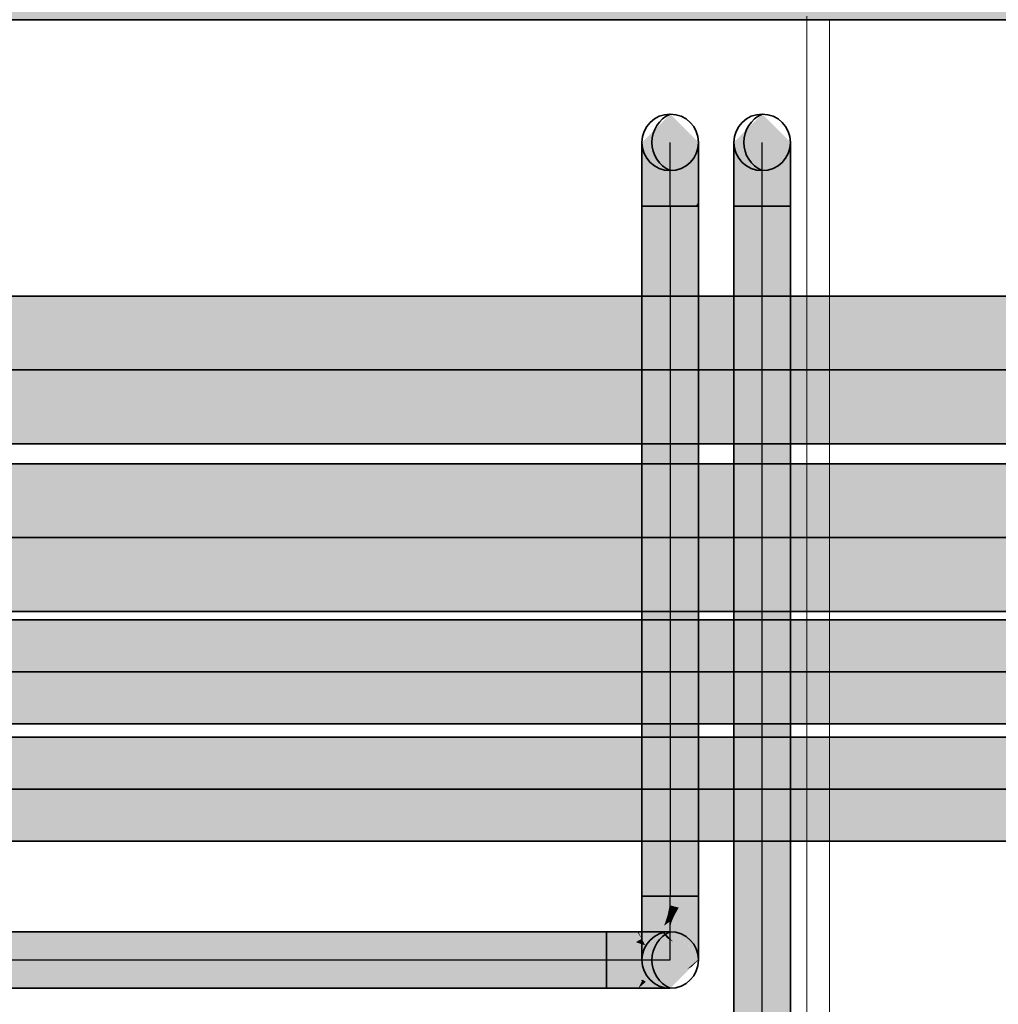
# Model space of a CAD drawing. Extents: x -459 to 541, y -543 to 550.
# Tile 393 of 577: x 36 to 47, y 375 to 387. Entities that reach past the tile are written whole.
import ezdxf
from ezdxf.lldxf.tags import DXFTag

# ---------------------------------------------------------------- set-up
doc = ezdxf.new("R2010")
doc.units = 0
doc.layers.get('0').update_dxf_attribs({"lineweight": 35})
doc.layers.add('0-Shading', color=7, linetype='Continuous', lineweight=35)
doc.layers.add('5_UG-BESTAND', color=7, linetype='Continuous', lineweight=25)
for name, color, linetype, lineweight, true_color in [('Ausgeblendet', 3, 'Continuous', 35, 0x00ff00), ('H_Ruecklauf', 5, 'Continuous', 35, 0x0000ff), ('H_Vorlauf', 1, 'Continuous', 35, 0xff0000), ('Rohrleitung', 1, 'Continuous', 35, 0xff0000), ('Rohrleitung-Shading', 1, 'Continuous', 35, 0xff0000), ('SERVICESPACE', 2, 'PHANTOM', 18, 0xffff00)]:
    doc.layers.add(name, color=color, linetype=linetype, lineweight=lineweight, true_color=true_color)
tags = doc.linetypes.add('PHANTOM', pattern=[2.5, 1.25, -0.25, 0.25, -0.25, 0.25, -0.25]).pattern_tags.tags
tags[14:15] = [DXFTag(74, 4), DXFTag(75, 0), DXFTag(340, '0'), DXFTag(46, 1.0), DXFTag(50, 0.0), DXFTag(44, 0.0), DXFTag(45, 0.0)]
tags[12:13] = [DXFTag(74, 4), DXFTag(75, 0), DXFTag(340, '0'), DXFTag(46, 1.0), DXFTag(50, 0.0), DXFTag(44, 0.0), DXFTag(45, 0.0)]
tags[10:11] = [DXFTag(74, 4), DXFTag(75, 0), DXFTag(340, '0'), DXFTag(46, 1.0), DXFTag(50, 0.0), DXFTag(44, 0.0), DXFTag(45, 0.0)]
tags[8:9] = [DXFTag(74, 4), DXFTag(75, 0), DXFTag(340, '0'), DXFTag(46, 1.0), DXFTag(50, 0.0), DXFTag(44, 0.0), DXFTag(45, 0.0)]
tags[6:7] = [DXFTag(74, 4), DXFTag(75, 0), DXFTag(340, '0'), DXFTag(46, 1.0), DXFTag(50, 0.0), DXFTag(44, 0.0), DXFTag(45, 0.0)]
tags[4:5] = [DXFTag(74, 4), DXFTag(75, 0), DXFTag(340, '0'), DXFTag(46, 1.0), DXFTag(50, 0.0), DXFTag(44, 0.0), DXFTag(45, 0.0)]
tags = doc.linetypes.add('STRICHPUNKT2', pattern=[12.7, 6.35, -3.175, 0, -3.175]).pattern_tags.tags
tags[10:11] = [DXFTag(74, 4), DXFTag(75, 0), DXFTag(340, '0'), DXFTag(46, 0.0), DXFTag(50, 0.0), DXFTag(44, 0.0), DXFTag(45, 0.0)]
tags[8:9] = [DXFTag(74, 4), DXFTag(75, 0), DXFTag(340, '0'), DXFTag(46, 0.0), DXFTag(50, 0.0), DXFTag(44, 0.0), DXFTag(45, 0.0)]
tags[6:7] = [DXFTag(74, 4), DXFTag(75, 0), DXFTag(340, '0'), DXFTag(46, 0.0), DXFTag(50, 0.0), DXFTag(44, 0.0), DXFTag(45, 0.0)]
tags[4:5] = [DXFTag(74, 4), DXFTag(75, 0), DXFTag(340, '0'), DXFTag(46, 0.0), DXFTag(50, 0.0), DXFTag(44, 0.0), DXFTag(45, 0.0)]
tags = doc.linetypes.add('STRICHPUNKT2_S5', pattern=[0.01, 0.008, -0.001, 0, -0.001]).pattern_tags.tags
tags[10:11] = [DXFTag(74, 4), DXFTag(75, 0), DXFTag(340, '0'), DXFTag(46, 1.0), DXFTag(50, 0.0), DXFTag(44, 0.0), DXFTag(45, 0.0)]
tags[8:9] = [DXFTag(74, 4), DXFTag(75, 0), DXFTag(340, '0'), DXFTag(46, 1.0), DXFTag(50, 0.0), DXFTag(44, 0.0), DXFTag(45, 0.0)]
tags[6:7] = [DXFTag(74, 4), DXFTag(75, 0), DXFTag(340, '0'), DXFTag(46, 1.0), DXFTag(50, 0.0), DXFTag(44, 0.0), DXFTag(45, 0.0)]
tags[4:5] = [DXFTag(74, 4), DXFTag(75, 0), DXFTag(340, '0'), DXFTag(46, 1.0), DXFTag(50, 0.0), DXFTag(44, 0.0), DXFTag(45, 0.0)]

# ---------------------------------------------------------------- blocks, each defined once
blk = doc.blocks.new('Shading-A07ALAKV1N', base_point=(152.569, 260.296))
at = {"layer": '0-Shading', "color": 174, "true_color": 0x000090}
for points in [[(-1.709, 383.68), (-1.372, 383.65), (63.838, 383.68), (63.614, 383.65)], [(41.949, 381.95), (0.998, 381.95), (42.177, 381.92), (0.744, 381.92)], [(43.046, 381.95), (41.949, 381.95), (43.274, 381.92), (42.177, 381.92)], [(62.599, 381.92), (62.372, 381.95), (43.274, 381.92), (43.046, 381.95)]]:
    blk.add_solid(points, dxfattribs=at)
at = {"layer": '0-Shading', "color": 174, "true_color": 0x0000b0}
for points in [[(41.949, 383.65), (-1.372, 383.65), (41.737, 383.563), (-0.973, 383.563)], [(63.413, 383.563), (63.614, 383.65), (41.737, 383.563), (41.949, 383.65)], [(41.737, 382.038), (1.151, 382.038), (41.949, 381.95), (0.998, 381.95)], [(41.737, 382.038), (41.949, 381.95), (42.834, 382.038), (43.046, 381.95)], [(43.046, 381.95), (62.372, 381.95), (42.834, 382.038), (62.159, 382.038)]]:
    blk.add_solid(points, dxfattribs=at)
at = {"layer": '0-Shading', "color": 172, "true_color": 0x0000cd}
for points in [[(41.737, 383.563), (-0.973, 383.563), (41.554, 383.423), (-0.542, 383.423)], [(41.554, 383.423), (61.977, 383.423), (41.737, 383.563), (62.159, 383.563)], [(41.554, 382.178), (1.216, 382.178), (41.737, 382.038), (1.151, 382.038)], [(41.554, 382.178), (41.737, 382.038), (42.651, 382.178), (42.834, 382.038)], [(42.834, 382.038), (62.159, 382.038), (42.651, 382.178), (61.977, 382.178)]]:
    blk.add_solid(points, dxfattribs=at)
at = {"layer": '0-Shading', "color": 172, "true_color": 0x0000e4}
for points in [[(41.554, 383.423), (-0.542, 383.423), (41.415, 383.24), (-0.098, 383.24)], [(41.415, 383.24), (61.837, 383.24), (41.554, 383.423), (61.977, 383.423)], [(41.415, 382.36), (1.263, 382.36), (41.554, 382.178), (1.216, 382.178)], [(41.415, 382.36), (41.554, 382.178), (42.512, 382.36), (42.651, 382.178)], [(42.651, 382.178), (61.977, 382.178), (42.512, 382.36), (61.837, 382.36)]]:
    blk.add_solid(points, dxfattribs=at)
at = {"layer": '0-Shading', "color": 5, "true_color": 0x0000f5}
for points in [[(41.415, 383.24), (-0.098, 383.24), (41.327, 383.028), (0.437, 383.028)], [(41.415, 383.24), (41.327, 383.028), (42.512, 383.24), (42.424, 383.028)], [(42.424, 383.028), (61.749, 383.028), (42.512, 383.24), (61.837, 383.24)], [(41.327, 382.573), (1.141, 382.573), (41.415, 382.36), (1.263, 382.36)], [(41.327, 382.573), (41.415, 382.36), (42.424, 382.573), (42.512, 382.36)], [(42.512, 382.36), (61.837, 382.36), (42.424, 382.573), (61.749, 382.573)]]:
    blk.add_solid(points, dxfattribs=at)
at = {"layer": '0-Shading', "color": 5, "true_color": 0x0000fd}
for points in [[(41.327, 383.028), (0.437, 383.028), (41.297, 382.8), (0.859, 382.8)], [(41.327, 383.028), (41.297, 382.8), (42.424, 383.028), (42.394, 382.8)], [(42.394, 382.8), (61.719, 382.8), (42.424, 383.028), (61.749, 383.028)], [(41.297, 382.8), (0.859, 382.8), (41.327, 382.573), (1.141, 382.573)], [(41.297, 382.8), (41.327, 382.573), (42.394, 382.8), (42.424, 382.573)], [(42.424, 382.573), (61.749, 382.573), (42.394, 382.8), (61.719, 382.8)]]:
    blk.add_solid(points, dxfattribs=at)
at = {"layer": '0-Shading', "color": 174, "true_color": 0x0000a0}
for points in [[(42.061, 379.789), (42.177, 379.82), (5.597, 379.789), (5.597, 379.82)], [(5.597, 379.743), (41.888, 379.743), (5.597, 379.789), (42.061, 379.789)], [(42.061, 379.789), (41.888, 379.743), (62.484, 379.789), (62.311, 379.743)], [(43.274, 379.82), (42.177, 379.82), (43.158, 379.789), (42.061, 379.789)], [(62.599, 379.82), (43.274, 379.82), (62.484, 379.789), (43.158, 379.789)], [(41.867, 379.737), (41.888, 379.743), (5.597, 379.737), (5.597, 379.743)], [(41.867, 379.737), (62.289, 379.737), (41.888, 379.743), (62.311, 379.743)], [(5.597, 378.58), (42.177, 378.58), (5.605, 378.588), (42.149, 378.588)], [(128.24, 378.588), (127.772, 378.656), (5.605, 378.588), (5.646, 378.626)], [(127.719, 378.664), (5.917, 378.664), (127.772, 378.656), (5.646, 378.626)], [(43.246, 378.588), (42.149, 378.588), (43.274, 378.58), (42.177, 378.58)], [(62.572, 378.588), (43.246, 378.588), (62.599, 378.58), (43.274, 378.58)]]:
    blk.add_solid(points, dxfattribs=at)
at = {"layer": '0-Shading', "color": 172, "true_color": 0x0000d9}
for points in [[(41.867, 379.737), (5.597, 379.737), (41.729, 379.6), (5.597, 379.6)], [(41.729, 379.6), (62.152, 379.6), (41.867, 379.737), (62.289, 379.737)], [(5.597, 379.6), (5.597, 379.51), (128.739, 379.6), (128.412, 379.51)], [(127.535, 378.89), (6.098, 378.89), (127.719, 378.664), (5.917, 378.664)]]:
    blk.add_solid(points, dxfattribs=at)
at = {"layer": '0-Shading', "color": 5, "true_color": 0x0000fa}
for points in [[(128.412, 379.51), (5.597, 379.51), (127.789, 379.2), (5.814, 379.2)], [(127.789, 379.2), (5.814, 379.2), (127.535, 378.89), (6.098, 378.89)]]:
    blk.add_solid(points, dxfattribs=at)
blk = doc.blocks.new('Shading-A07ALAKX1N', base_point=(152.549, 262.235))
at = {"layer": '0-Shading', "color": 14, "true_color": 0x900000}
for points in [[(1.078, 381.68), (1.416, 381.65), (141.968, 381.68), (140.77, 381.65)], [(41.949, 379.95), (3.786, 379.95), (42.177, 379.92), (3.532, 379.92)], [(41.949, 379.95), (42.177, 379.92), (43.046, 379.95), (43.274, 379.92)], [(43.274, 379.92), (62.599, 379.92), (43.046, 379.95), (62.372, 379.95)]]:
    blk.add_solid(points, dxfattribs=at)
at = {"layer": '0-Shading', "color": 14, "true_color": 0xb00000}
for points in [[(1.416, 381.65), (1.814, 381.563), (140.77, 381.65), (139.538, 381.563)], [(41.859, 379.988), (3.823, 379.972), (41.949, 379.95), (3.786, 379.95)], [(41.737, 380.038), (4.097, 380.038), (41.859, 379.988), (3.823, 379.972)], [(41.859, 379.988), (62.261, 379.996), (41.737, 380.038), (62.159, 380.038)], [(41.949, 379.95), (62.372, 379.95), (41.859, 379.988), (62.261, 379.996)]]:
    blk.add_solid(points, dxfattribs=at)
at = {"layer": '0-Shading', "color": 12, "true_color": 0xcd0000}
for points in [[(139.538, 381.563), (1.814, 381.563), (138.54, 381.444)], [(138.54, 381.444), (1.814, 381.563), (2.384, 381.423), (1.965, 381.514)], [(138.54, 381.444), (2.384, 381.423), (138.356, 381.423)], [(41.554, 380.178), (4.308, 380.178), (41.737, 380.038), (4.097, 380.038)], [(41.737, 380.038), (62.159, 380.038), (41.554, 380.178), (61.977, 380.178)]]:
    blk.add_solid(points, dxfattribs=at)
at = {"layer": '0-Shading', "color": 12, "true_color": 0xe40000}
for points in [[(2.384, 381.423), (2.994, 381.24), (138.356, 381.423), (137.304, 381.24)], [(41.415, 380.36), (4.354, 380.36), (41.554, 380.178), (4.308, 380.178)], [(129.167, 380.178), (129.113, 380.36), (41.554, 380.178), (41.415, 380.36)]]:
    blk.add_solid(points, dxfattribs=at)
at = {"layer": '0-Shading', "color": 1, "true_color": 0xf50000}
for points in [[(2.994, 381.24), (3.528, 381.028), (137.304, 381.24), (136.454, 381.028)], [(129.218, 380.573), (4.232, 380.573), (129.113, 380.36), (4.354, 380.36)]]:
    blk.add_solid(points, dxfattribs=at)
at = {"layer": '0-Shading', "color": 1, "true_color": 0xfd0000}
for points in [[(3.528, 381.028), (3.951, 380.8), (136.454, 381.028), (135.864, 380.8)], [(129.473, 380.8), (3.951, 380.8), (129.218, 380.573), (4.232, 380.573)]]:
    blk.add_solid(points, dxfattribs=at)
at = {"layer": '0-Shading', "color": 14, "true_color": 0xa00000}
for points in [[(128.065, 378.42), (5.622, 378.42), (127.403, 378.352)], [(6.421, 378.337), (127.361, 378.348), (5.622, 378.42), (127.403, 378.352)], [(127.361, 378.348), (6.421, 378.337), (127.258, 378.337)], [(44.754, 377.264), (8.081, 377.264), (44.63, 377.18), (7.482, 377.18)], [(126.311, 377.18), (125.739, 377.264), (44.63, 377.18), (44.754, 377.264)]]:
    blk.add_solid(points, dxfattribs=at)
at = {"layer": '0-Shading', "color": 12, "true_color": 0xd90000}
for points in [[(126.468, 378.12), (127.258, 378.337), (7.266, 378.12), (6.421, 378.337)], [(126.432, 378.11), (126.468, 378.12), (7.304, 378.11), (7.266, 378.12)], [(125.642, 377.384), (125.555, 377.49), (8.177, 377.384), (8.263, 377.49)], [(125.739, 377.264), (125.642, 377.384), (8.081, 377.264), (8.177, 377.384)]]:
    blk.add_solid(points, dxfattribs=at)
at = {"layer": '0-Shading', "color": 1, "true_color": 0xfa0000}
for points in [[(126.432, 378.11), (7.304, 378.11), (125.809, 377.8), (7.978, 377.8)], [(125.809, 377.8), (7.978, 377.8), (125.555, 377.49), (8.263, 377.49)]]:
    blk.add_solid(points, dxfattribs=at)
blk = doc.blocks.new('Shading-A07ALAMT1N', base_point=(43.44, 381.847))
at = {"layer": 'Rohrleitung-Shading', "color": 12, "true_color": 0xd90000}
for points in [[(43.44, 384.754), (43.103, 384.754), (43.44, 383.847), (43.103, 383.891)], [(43.777, 384.754), (43.44, 384.754), (43.777, 383.891), (43.44, 383.847)], [(43.103, 383.891), (43.103, 381.891), (43.44, 383.847), (43.44, 381.847)], [(43.44, 383.847), (43.44, 381.847), (43.777, 383.891), (43.777, 381.891)], [(43.44, 381.847), (43.103, 381.891), (43.44, 377.721), (43.103, 377.282)], [(43.44, 381.847), (43.44, 376.523), (43.777, 381.891), (43.777, 376.523)], [(43.103, 377.282), (43.103, 376.523), (43.44, 377.721), (43.44, 376.523)]]:
    blk.add_solid(points, dxfattribs=at)
blk = doc.blocks.new('Shading-A07ALAMV1N', base_point=(43.299, 376.035))
at = {"layer": 'Rohrleitung-Shading', "color": 12, "true_color": 0xd90000}
for points in [[(43.103, 376.523), (43.103, 376.327), (43.44, 376.523), (43.432, 376.412)], [(43.432, 376.412), (43.44, 376.414), (43.44, 376.523)], [(43.44, 376.523), (43.44, 376.414), (43.627, 376.523), (43.541, 376.388)], [(43.541, 376.388), (43.777, 376.327), (43.627, 376.523), (43.777, 376.523)]]:
    blk.add_solid(points, dxfattribs=at)
at = {"layer": 'Rohrleitung-Shading', "color": 12, "true_color": 0xd30000}
for points in [[(43.103, 376.327), (43.103, 376.143), (43.432, 376.412), (43.409, 376.297)], [(43.432, 376.412), (43.409, 376.297), (43.44, 376.414), (43.425, 376.304)], [(43.425, 376.304), (43.44, 376.312), (43.44, 376.414)], [(43.486, 376.402), (43.44, 376.414), (43.454, 376.304), (43.44, 376.312)], [(43.541, 376.388), (43.486, 376.402), (43.486, 376.288), (43.454, 376.304)], [(43.486, 376.288), (43.777, 376.143), (43.541, 376.388), (43.777, 376.327)]]:
    blk.add_solid(points, dxfattribs=at)
at = {"layer": 'Rohrleitung-Shading', "color": 12, "true_color": 0xc70000}
for points in [[(43.103, 376.143), (43.103, 375.986), (43.409, 376.297), (43.367, 376.173)], [(43.409, 376.297), (43.367, 376.173), (43.425, 376.304), (43.393, 376.191)], [(43.425, 376.304), (43.393, 376.191), (43.44, 376.312), (43.425, 376.214)], [(43.425, 376.214), (43.44, 376.224), (43.44, 376.312)], [(43.454, 376.304), (43.44, 376.312), (43.44, 376.224)], [(43.486, 376.288), (43.454, 376.304), (43.454, 376.214), (43.44, 376.224)], [(43.454, 376.214), (43.777, 375.986), (43.486, 376.288), (43.777, 376.143)]]:
    blk.add_solid(points, dxfattribs=at)
at = {"layer": 'Rohrleitung-Shading', "color": 12, "true_color": 0xb60000}
for points in [[(43.103, 375.986), (43.103, 375.865), (43.367, 376.173), (43.299, 376.035)], [(43.367, 376.173), (43.299, 376.035), (43.393, 376.191), (43.338, 376.07)], [(43.338, 376.07), (43.44, 376.157), (43.393, 376.191), (43.44, 376.224)], [(43.44, 376.224), (43.44, 376.157), (43.454, 376.214)], [(43.44, 376.157), (43.777, 375.865), (43.454, 376.214), (43.777, 375.986)]]:
    blk.add_solid(points, dxfattribs=at)
at = {"layer": 'Rohrleitung-Shading', "color": 14, "true_color": 0xa20000}
for points in [[(43.44, 376.132), (43.127, 375.845), (43.44, 376.115), (43.283, 375.964)], [(43.44, 376.157), (43.299, 376.035), (43.44, 376.132), (43.241, 375.95)], [(43.44, 376.157), (43.44, 376.132), (43.777, 375.865), (43.777, 375.823)], [(43.445, 376.126), (43.44, 376.132), (43.44, 376.115)], [(43.596, 375.964), (43.752, 375.845), (43.44, 376.115), (43.445, 376.126)], [(43.299, 376.035), (43.103, 375.865), (43.241, 375.95), (43.103, 375.823)], [(43.127, 375.845), (43.103, 375.823), (43.283, 375.964), (43.103, 375.789)], [(43.777, 375.823), (43.752, 375.845), (43.777, 375.789), (43.596, 375.964)]]:
    blk.add_solid(points, dxfattribs=at)
at = {"layer": 'Rohrleitung-Shading', "color": 16, "true_color": 0x8b0000}
for points in [[(43.44, 376.102), (43.44, 376.115), (43.283, 375.964)], [(43.44, 376.115), (43.44, 376.102), (43.596, 375.964)], [(43.283, 375.964), (43.103, 375.789), (43.428, 376.091), (43.427, 376.09)], [(43.427, 376.09), (43.103, 375.789), (43.425, 376.086), (43.103, 375.763)], [(43.44, 376.102), (43.427, 376.09), (43.44, 376.1), (43.425, 376.086)], [(43.427, 376.09), (43.44, 376.102), (43.428, 376.091)], [(43.44, 376.102), (43.44, 376.1), (43.777, 375.789), (43.777, 375.763)], [(43.44, 376.102), (43.777, 375.789), (43.596, 375.964)]]:
    blk.add_solid(points, dxfattribs=at)
blk = doc.blocks.new('Shading-A07ALAMZ1N', base_point=(44.437, 379.741))
at = {"layer": 'Rohrleitung-Shading', "color": 12, "true_color": 0xd90000}
for points in [[(44.537, 383.847), (44.537, 384.754), (44.2, 383.891), (44.2, 384.754)], [(44.874, 383.891), (44.874, 384.754), (44.537, 383.847), (44.537, 384.754)], [(44.2, 381.891), (44.537, 381.847), (44.2, 383.891), (44.537, 383.847)], [(44.537, 381.847), (44.874, 381.891), (44.537, 383.847), (44.874, 383.891)], [(44.437, 379.741), (44.537, 381.847), (44.2, 379.71), (44.2, 381.891)], [(44.874, 379.193), (44.874, 381.891), (44.648, 379.287), (44.537, 381.847)], [(44.537, 379.754), (44.537, 381.847), (44.437, 379.741)], [(44.648, 379.287), (44.537, 381.847), (44.537, 379.333)], [(44.415, 379.283), (44.537, 379.333), (44.437, 379.741), (44.537, 379.754)], [(44.2, 379.193), (44.415, 379.283), (44.2, 379.71), (44.437, 379.741)], [(44.384, 378.614), (44.415, 379.283), (44.2, 378.473), (44.2, 379.193)], [(44.384, 378.614), (44.537, 378.732), (44.415, 379.283), (44.537, 379.333)], [(44.537, 378.732), (44.677, 378.624), (44.537, 379.333), (44.648, 379.287)], [(44.874, 378.473), (44.874, 379.193), (44.677, 378.624), (44.648, 379.287)], [(44.537, 377.721), (44.537, 378.732), (44.329, 377.45), (44.384, 378.614)], [(44.537, 377.721), (44.727, 377.473), (44.537, 378.732), (44.677, 378.624)], [(44.2, 378.473), (44.2, 377.282), (44.384, 378.614), (44.329, 377.45)], [(44.677, 378.624), (44.727, 377.473), (44.874, 378.473), (44.874, 377.282)], [(44.329, 377.45), (44.537, 375.472), (44.537, 377.721)], [(44.537, 375.472), (44.846, 374.723), (44.537, 377.721), (44.727, 377.473)], [(44.2, 377.282), (44.2, 374.723), (44.329, 377.45)], [(44.329, 377.45), (44.2, 374.723), (44.537, 375.472), (44.227, 374.723)], [(44.727, 377.473), (44.846, 374.723), (44.874, 377.282), (44.874, 374.723)], [(44.227, 374.723), (44.537, 374.723), (44.537, 375.472)], [(44.537, 374.723), (44.846, 374.723), (44.537, 375.472)]]:
    blk.add_solid(points, dxfattribs=at)
blk = doc.blocks.new('Shading-A07ALANH1N', base_point=(43.411, 375.511))
at = {"layer": 'Rohrleitung-Shading', "color": 12, "true_color": 0xd90000}
for points in [[(42.876, 376.1), (42.68, 376.1), (42.897, 376.021), (42.68, 376.046)], [(42.68, 376.046), (42.68, 375.763), (42.897, 376.021), (42.963, 375.763)], [(42.68, 375.763), (42.68, 375.426), (42.963, 375.763), (42.876, 375.426)]]:
    blk.add_solid(points, dxfattribs=at)
at = {"layer": 'Rohrleitung-Shading', "color": 12, "true_color": 0xd30000}
for points in [[(42.897, 376.021), (43.099, 376.016), (42.876, 376.1), (43.046, 376.1)], [(43.029, 375.976), (43.1, 376.014), (42.897, 376.021), (43.099, 376.016)], [(42.897, 376.021), (42.963, 375.763), (43.141, 375.937), (43.228, 375.763)], [(43.141, 375.937), (43.102, 376.016), (43.029, 375.976)], [(43.099, 376.016), (43.102, 376.016), (43.046, 376.1), (43.06, 376.1)], [(43.1, 376.014), (43.102, 376.016), (43.099, 376.016)], [(43.228, 375.763), (42.963, 375.763), (42.88, 375.426), (42.876, 375.426)], [(43.228, 375.763), (42.88, 375.426), (43.11, 375.528)], [(43.11, 375.528), (43.089, 375.518), (43.102, 375.511)], [(43.089, 375.518), (42.88, 375.426), (43.102, 375.511), (43.06, 375.426)]]:
    blk.add_solid(points, dxfattribs=at)
at = {"layer": 'Rohrleitung-Shading', "color": 12, "true_color": 0xc70000}
for points in [[(43.256, 376.044), (43.217, 376.1), (43.102, 376.016), (43.06, 376.1)], [(43.454, 375.763), (43.256, 376.044), (43.141, 375.937), (43.102, 376.016)], [(43.257, 376.044), (43.217, 376.1), (43.256, 376.044)], [(43.455, 375.763), (43.257, 376.044), (43.454, 375.763), (43.256, 376.044)], [(43.141, 375.937), (43.228, 375.763), (43.454, 375.763)], [(43.149, 375.503), (43.455, 375.763), (43.11, 375.528), (43.454, 375.763)], [(43.454, 375.763), (43.228, 375.763), (43.11, 375.528)], [(43.257, 375.482), (43.455, 375.763), (43.149, 375.503)], [(43.149, 375.503), (43.11, 375.528), (43.102, 375.511)], [(43.06, 375.426), (43.149, 375.503), (43.102, 375.511)], [(43.217, 375.426), (43.257, 375.482), (43.06, 375.426), (43.149, 375.503)]]:
    blk.add_solid(points, dxfattribs=at)
at = {"layer": 'Rohrleitung-Shading', "color": 12, "true_color": 0xb60000}
for points in [[(43.338, 376.1), (43.217, 376.1), (43.411, 376.016), (43.257, 376.044)], [(43.257, 376.044), (43.455, 375.763), (43.411, 376.016), (43.63, 375.763)], [(43.63, 375.763), (43.455, 375.763), (43.411, 375.511), (43.257, 375.482)], [(43.257, 375.482), (43.217, 375.426), (43.411, 375.511), (43.338, 375.426)]]:
    blk.add_solid(points, dxfattribs=at)
at = {"layer": 'Rohrleitung-Shading', "color": 14, "true_color": 0xa20000}
for points in [[(43.44, 376.018), (43.36, 376.1), (43.411, 376.016), (43.338, 376.1)], [(43.59, 375.918), (43.414, 376.1), (43.475, 375.981), (43.36, 376.1)], [(43.44, 376.018), (43.411, 376.016), (43.433, 376.004)], [(43.411, 376.016), (43.63, 375.763), (43.59, 375.918), (43.739, 375.763)], [(43.475, 375.981), (43.44, 376.018), (43.433, 376.004)], [(43.739, 375.763), (43.63, 375.763), (43.59, 375.609), (43.411, 375.511)], [(43.411, 375.511), (43.338, 375.426), (43.59, 375.609), (43.414, 375.426)]]:
    blk.add_solid(points, dxfattribs=at)
at = {"layer": 'Rohrleitung-Shading', "color": 16, "true_color": 0x8b0000}
for points in [[(43.44, 376.1), (43.414, 376.1), (43.768, 375.763), (43.59, 375.918)], [(43.44, 376.1), (43.768, 375.763), (43.777, 375.763)], [(43.59, 375.918), (43.739, 375.763), (43.768, 375.763)], [(43.768, 375.763), (43.739, 375.763), (43.59, 375.609)], [(43.68, 375.674), (43.777, 375.763), (43.644, 375.656), (43.768, 375.763)], [(43.694, 375.681), (43.777, 375.763), (43.68, 375.674)], [(43.44, 375.426), (43.694, 375.681), (43.414, 375.426), (43.68, 375.674)], [(43.414, 375.426), (43.68, 375.674), (43.59, 375.609), (43.644, 375.656)]]:
    blk.add_solid(points, dxfattribs=at)
blk = doc.blocks.new('Shading-A07ALANN1N', base_point=(9.621, 376.1))
at = {"layer": 'Rohrleitung-Shading', "color": 12, "true_color": 0xd90000}
for points in [[(9.621, 376.1), (9.831, 376.046), (42.68, 376.1), (42.68, 376.046)], [(9.831, 376.046), (10.933, 375.763), (42.68, 376.046), (42.68, 375.763)], [(10.663, 375.426), (42.68, 375.426), (10.933, 375.763), (42.68, 375.763)]]:
    blk.add_solid(points, dxfattribs=at)
blk = doc.blocks.new('Shading-A07ALAO11N', base_point=(44.409, 385.724))
at = {"layer": 'Rohrleitung-Shading', "color": 14, "true_color": 0xa20000}
for points in [[(44.2, 385.43), (44.537, 385.814), (44.311, 385.596)], [(44.2, 385.43), (44.2, 385.413), (44.537, 385.814), (44.537, 385.704)], [(44.537, 385.704), (44.874, 385.413), (44.537, 385.814), (44.874, 385.488)], [(44.2, 385.488), (44.2, 385.43), (44.311, 385.596)]]:
    blk.add_solid(points, dxfattribs=at)
at = {"layer": 'Rohrleitung-Shading', "color": 16, "true_color": 0x8b0000}
for points in [[(44.537, 385.851), (44.409, 385.724), (44.311, 385.596), (44.231, 385.519)], [(44.311, 385.596), (44.537, 385.814), (44.537, 385.851)], [(44.537, 385.814), (44.874, 385.488), (44.537, 385.851), (44.874, 385.514)], [(44.409, 385.724), (44.2, 385.514), (44.231, 385.519), (44.2, 385.488)]]:
    blk.add_solid(points, dxfattribs=at)
at = {"layer": 'Rohrleitung-Shading', "color": 12, "true_color": 0xb60000}
for points in [[(44.2, 385.292), (44.537, 385.53), (44.2, 385.413), (44.537, 385.704)], [(44.537, 385.53), (44.874, 385.292), (44.537, 385.704), (44.874, 385.413)]]:
    blk.add_solid(points, dxfattribs=at)
at = {"layer": 'Rohrleitung-Shading', "color": 12, "true_color": 0xc70000}
for points in [[(44.2, 385.134), (44.537, 385.303), (44.2, 385.292), (44.537, 385.53)], [(44.537, 385.303), (44.874, 385.134), (44.537, 385.53), (44.874, 385.292)]]:
    blk.add_solid(points, dxfattribs=at)
at = {"layer": 'Rohrleitung-Shading', "color": 12, "true_color": 0xd30000}
for points in [[(44.2, 384.951), (44.537, 385.038), (44.2, 385.134), (44.537, 385.303)], [(44.537, 385.038), (44.874, 384.951), (44.537, 385.303), (44.874, 385.134)]]:
    blk.add_solid(points, dxfattribs=at)
at = {"layer": 'Rohrleitung-Shading', "color": 12, "true_color": 0xd90000}
for points in [[(44.2, 384.754), (44.537, 384.754), (44.2, 384.951), (44.537, 385.038)], [(44.537, 384.754), (44.874, 384.754), (44.537, 385.038), (44.874, 384.951)]]:
    blk.add_solid(points, dxfattribs=at)
blk = doc.blocks.new('Shading-A07ALAO31N', base_point=(43.745, 384.754))
at = {"layer": 'Rohrleitung-Shading', "color": 16, "true_color": 0x8b0000}
for points in [[(43.103, 385.488), (43.44, 385.814), (43.103, 385.514), (43.44, 385.851)], [(43.44, 385.814), (43.777, 385.488), (43.44, 385.851), (43.777, 385.514)]]:
    blk.add_solid(points, dxfattribs=at)
at = {"layer": 'Rohrleitung-Shading', "color": 14, "true_color": 0xa20000}
for points in [[(43.103, 385.413), (43.44, 385.704), (43.103, 385.488), (43.44, 385.814)], [(43.44, 385.704), (43.777, 385.413), (43.44, 385.814), (43.777, 385.488)]]:
    blk.add_solid(points, dxfattribs=at)
at = {"layer": 'Rohrleitung-Shading', "color": 12, "true_color": 0xb60000}
for points in [[(43.103, 385.292), (43.44, 385.53), (43.103, 385.413), (43.44, 385.704)], [(43.44, 385.53), (43.777, 385.292), (43.44, 385.704), (43.777, 385.413)]]:
    blk.add_solid(points, dxfattribs=at)
at = {"layer": 'Rohrleitung-Shading', "color": 12, "true_color": 0xc70000}
for points in [[(43.103, 385.134), (43.44, 385.303), (43.103, 385.292), (43.44, 385.53)], [(43.44, 385.303), (43.777, 385.134), (43.44, 385.53), (43.777, 385.292)]]:
    blk.add_solid(points, dxfattribs=at)
at = {"layer": 'Rohrleitung-Shading', "color": 12, "true_color": 0xd30000}
for points in [[(43.103, 384.951), (43.44, 385.038), (43.103, 385.134), (43.44, 385.303)], [(43.44, 385.038), (43.777, 384.951), (43.44, 385.303), (43.777, 385.134)]]:
    blk.add_solid(points, dxfattribs=at)
at = {"layer": 'Rohrleitung-Shading', "color": 12, "true_color": 0xd90000}
for points in [[(43.103, 384.754), (43.44, 384.754), (43.103, 384.951), (43.44, 385.038)], [(43.44, 385.038), (43.44, 384.754), (43.777, 384.804), (43.745, 384.754)], [(43.44, 385.038), (43.777, 384.804), (43.777, 384.951)], [(43.745, 384.754), (43.777, 384.754), (43.777, 384.804)]]:
    blk.add_solid(points, dxfattribs=at)
blk = doc.blocks.new('Referenz-A07ALAR41N', base_point=(-170.808, 0))
at = {"layer": '5_UG-BESTAND', "color": 0, "lineweight": 35}
blk.add_line((22.489, 386.977), (92.447, 386.977), dxfattribs=at)
at = {"layer": '5_UG-BESTAND', "color": 0, "linetype": 'STRICHPUNKT2_S5', "lineweight": 13, "ltscale": 0.13}
blk.add_line((45.338, 323.748), (45.338, 386.977), dxfattribs=at)
at = {"layer": 'Ausgeblendet', "color": 0, "linetype": 'Continuous', "lineweight": 13, "ltscale": 0.13}
for points in [[(24.684, 386.977), (24.684, 396.955), (92.447, 386.977)], [(92.447, 386.977), (24.684, 396.955), (92.447, 396.955)]]:
    blk.add_solid(points, dxfattribs=at)
blk = doc.blocks.new('Stahlrohr nach DIN 2448-A07ALBMQ1N', base_point=(43.103, 376.523))
at = {"color": 0, "linetype": 'ByBlock', "lineweight": -2, "ltscale": 0.35}
for p, q in [((43.103, 384.754), (43.103, 376.523)), ((43.103, 384.754), (43.3, 384.754)), ((43.3, 384.754), (43.579, 384.754)), ((43.579, 384.754), (43.777, 384.754)), ((43.777, 376.523), (43.777, 384.754)), ((43.103, 376.523), (43.3, 376.523)), ((43.3, 376.523), (43.579, 376.523)), ((43.579, 376.523), (43.777, 376.523))]:
    blk.add_line(p, q, dxfattribs=at)
at = {"color": 0, "linetype": 'STRICHPUNKT2', "lineweight": 25, "ltscale": 0.25}
blk.add_line((43.44, 384.754), (43.44, 376.523), dxfattribs=at)
blk = doc.blocks.new('Rohrbogen-A07ALBMS1N', base_point=(44.2, 384.754))
at = {"color": 0, "linetype": 'ByBlock', "lineweight": -2, "ltscale": 0.35}
for p, q in [((44.2, 385.488), (44.2, 385.514)), ((44.874, 385.488), (44.874, 385.514)), ((44.2, 385.412), (44.2, 385.488)), ((44.2, 385.292), (44.2, 385.412)), ((44.874, 385.412), (44.874, 385.488)), ((44.874, 385.292), (44.874, 385.412)), ((44.2, 385.134), (44.2, 385.292)), ((44.874, 385.134), (44.874, 385.292)), ((44.2, 384.951), (44.2, 385.134)), ((44.874, 384.951), (44.874, 385.134)), ((44.2, 384.754), (44.2, 384.951)), ((44.874, 384.754), (44.874, 384.951)), ((44.2, 384.754), (44.874, 384.754))]:
    blk.add_line(p, q, dxfattribs=at)
at = {"color": 0, "linetype": 'STRICHPUNKT2', "lineweight": 25, "ltscale": 0.25}
blk.add_line((44.537, 384.754), (44.537, 385.514), dxfattribs=at)
at = {"color": 0, "linetype": 'ByBlock', "lineweight": -2, "ltscale": 0.35}
blk.add_circle((44.537, 385.514), 0.337, dxfattribs=at)
at = {"color": 0, "lineweight": -2}
blk.add_ellipse((44.686, 385.514), major_axis=(-0.15, 0.337), ratio=1, start_param=0, end_param=2.305501, dxfattribs=at)
blk = doc.blocks.new('Stahlrohr nach DIN 2448-A07ALBQ61N', base_point=(-86.855, 375.426))
at = {"color": 0, "linetype": 'ByBlock', "lineweight": -2, "ltscale": 0.35}
for p, q in [((42.68, 376.1), (-86.855, 376.1)), ((42.68, 375.903), (42.68, 376.1)), ((42.68, 375.624), (42.68, 375.903)), ((42.68, 375.426), (42.68, 375.624)), ((-86.855, 375.426), (42.68, 375.426))]:
    blk.add_line(p, q, dxfattribs=at)
at = {"color": 0, "linetype": 'STRICHPUNKT2', "lineweight": 25, "ltscale": 0.25}
blk.add_line((-86.855, 375.763), (42.68, 375.763), dxfattribs=at)
blk = doc.blocks.new('Stahlrohr nach DIN 2448-A07ALBRY1N', base_point=(44.2, 374.723))
at = {"color": 0, "linetype": 'ByBlock', "lineweight": -2, "ltscale": 0.35}
for p, q in [((44.2, 384.754), (44.2, 374.723)), ((44.397, 384.754), (44.2, 384.754)), ((44.676, 384.754), (44.397, 384.754)), ((44.874, 384.754), (44.676, 384.754)), ((44.874, 374.723), (44.874, 384.754)), ((44.397, 374.723), (44.2, 374.723)), ((44.676, 374.723), (44.397, 374.723)), ((44.874, 374.723), (44.676, 374.723))]:
    blk.add_line(p, q, dxfattribs=at)
at = {"color": 0, "linetype": 'STRICHPUNKT2', "lineweight": 25, "ltscale": 0.25}
blk.add_line((44.537, 374.723), (44.537, 384.754), dxfattribs=at)
blk = doc.blocks.new('Rohrbogen-A07ALBVK1N', base_point=(43.103, 384.754))
at = {"color": 0, "linetype": 'ByBlock', "lineweight": -2, "ltscale": 0.35}
for p, q in [((43.103, 385.488), (43.103, 385.514)), ((43.777, 385.488), (43.777, 385.514)), ((43.103, 385.412), (43.103, 385.488)), ((43.103, 385.292), (43.103, 385.412)), ((43.777, 385.412), (43.777, 385.488)), ((43.777, 385.292), (43.777, 385.412)), ((43.103, 385.134), (43.103, 385.292)), ((43.777, 385.134), (43.777, 385.292)), ((43.103, 384.951), (43.103, 385.134)), ((43.777, 384.951), (43.777, 385.134)), ((43.103, 384.754), (43.103, 384.951)), ((43.777, 384.754), (43.777, 384.951)), ((43.103, 384.754), (43.777, 384.754))]:
    blk.add_line(p, q, dxfattribs=at)
at = {"color": 0, "linetype": 'STRICHPUNKT2', "lineweight": 25, "ltscale": 0.25}
blk.add_line((43.44, 384.754), (43.44, 385.514), dxfattribs=at)
at = {"color": 0, "linetype": 'ByBlock', "lineweight": -2, "ltscale": 0.35}
blk.add_circle((43.44, 385.514), 0.337, dxfattribs=at)
at = {"color": 0, "lineweight": -2}
blk.add_ellipse((43.589, 385.514), major_axis=(-0.15, 0.337), ratio=1, start_param=0, end_param=2.305501, dxfattribs=at)
blk = doc.blocks.new('Rohrbogen-A07ALBVO1N', base_point=(42.68, 375.426))
at = {"color": 0, "linetype": 'ByBlock', "lineweight": -2, "ltscale": 0.35}
for p, q in [((42.68, 376.1), (42.68, 375.426)), ((42.68, 376.1), (42.876, 376.1)), ((42.876, 376.1), (43.06, 376.1)), ((43.06, 376.1), (43.217, 376.1)), ((43.217, 376.1), (43.338, 376.1)), ((43.338, 376.1), (43.414, 376.1)), ((43.414, 376.1), (43.44, 376.1)), ((42.68, 375.426), (42.876, 375.426)), ((42.876, 375.426), (43.06, 375.426)), ((43.06, 375.426), (43.217, 375.426)), ((43.217, 375.426), (43.338, 375.426)), ((43.338, 375.426), (43.414, 375.426)), ((43.414, 375.426), (43.44, 375.426))]:
    blk.add_line(p, q, dxfattribs=at)
at = {"color": 0, "linetype": 'STRICHPUNKT2', "lineweight": 25, "ltscale": 0.25}
blk.add_line((42.68, 375.763), (43.44, 375.763), dxfattribs=at)
at = {"color": 0, "linetype": 'ByBlock', "lineweight": -2, "ltscale": 0.35}
blk.add_circle((43.44, 375.763), 0.337, dxfattribs=at)
at = {"color": 0, "lineweight": -2}
blk.add_ellipse((43.589, 375.763), major_axis=(-0.15, 0.337), ratio=1, start_param=0, end_param=2.305501, dxfattribs=at)
blk = doc.blocks.new('Rohrbogen-A07ALBVQ1N', base_point=(43.103, 375.426))
at = {"color": 0, "linetype": 'ByBlock', "lineweight": -2, "ltscale": 0.35}
for p, q in [((43.103, 376.523), (43.777, 376.523)), ((43.103, 376.327), (43.103, 376.523)), ((43.777, 376.327), (43.777, 376.523)), ((43.103, 376.143), (43.103, 376.327)), ((43.777, 376.143), (43.777, 376.327)), ((43.103, 375.986), (43.103, 376.143)), ((43.777, 375.986), (43.777, 376.143)), ((43.103, 375.865), (43.103, 375.986)), ((43.777, 375.865), (43.777, 375.986)), ((43.103, 375.789), (43.103, 375.865)), ((43.103, 375.763), (43.103, 375.789)), ((43.777, 375.789), (43.777, 375.865)), ((43.777, 375.763), (43.777, 375.789))]:
    blk.add_line(p, q, dxfattribs=at)
at = {"color": 0, "linetype": 'STRICHPUNKT2', "lineweight": 25, "ltscale": 0.25}
blk.add_line((43.44, 375.763), (43.44, 376.523), dxfattribs=at)
at = {"color": 0, "linetype": 'ByBlock', "lineweight": -2, "ltscale": 0.35}
blk.add_circle((43.44, 375.763), 0.337, dxfattribs=at)
blk = doc.blocks.new('Stahlrohr nach DIN 2448-A07ALBVS1N', base_point=(43.103, 375.426))
at = {"color": 0, "linetype": 'STRICHPUNKT2', "lineweight": 25, "ltscale": 0.25}
blk.add_line((43.44, 375.763), (43.44, 375.763), dxfattribs=at)
at = {"color": 0, "linetype": 'ByBlock', "lineweight": -2, "ltscale": 0.35}
blk.add_circle((43.44, 375.763), 0.337, dxfattribs=at)
at = {"color": 0, "lineweight": -2}
blk.add_ellipse((43.589, 375.763), major_axis=(-0.15, 0.337), ratio=1, start_param=0, end_param=2.305501, dxfattribs=at)
blk = doc.blocks.new('Stahlrohr nach DIN 2448-A07ALBXO1N', base_point=(44.2, 385.177))
at = {"color": 0, "linetype": 'STRICHPUNKT2', "lineweight": 25, "ltscale": 0.25}
blk.add_line((44.537, 385.514), (44.537, 385.514), dxfattribs=at)
at = {"color": 0, "linetype": 'ByBlock', "lineweight": -2, "ltscale": 0.35}
blk.add_circle((44.537, 385.514), 0.337, dxfattribs=at)
at = {"color": 0, "lineweight": -2}
blk.add_ellipse((44.686, 385.514), major_axis=(-0.15, 0.337), ratio=1, start_param=0, end_param=2.305501, dxfattribs=at)
blk = doc.blocks.new('Stahlrohr nach DIN 2448-A07ALBXQ1N', base_point=(43.103, 385.177))
at = {"color": 0, "linetype": 'STRICHPUNKT2', "lineweight": 25, "ltscale": 0.25}
blk.add_line((43.44, 385.514), (43.44, 385.514), dxfattribs=at)
at = {"color": 0, "linetype": 'ByBlock', "lineweight": -2, "ltscale": 0.35}
blk.add_circle((43.44, 385.514), 0.337, dxfattribs=at)
at = {"color": 0, "lineweight": -2}
blk.add_ellipse((43.589, 385.514), major_axis=(-0.15, 0.337), ratio=1, start_param=0, end_param=2.305501, dxfattribs=at)
blk = doc.blocks.new('Rohr - 1703-A07ALBYG1N', base_point=(-100.371, 263.349))
at = {"color": 0, "linetype": 'ByBlock', "lineweight": -2, "ltscale": 0.35}
blk.add_line((-98.047, 382.8), (170.069, 382.8), dxfattribs=at)
blk = doc.blocks.new('Rohr - 1703-A07ALBYQ1N', base_point=(5.029, 271.7))
at = {"color": 0, "linetype": 'ByBlock', "lineweight": -2, "ltscale": 0.35}
blk.add_line((5.029, 379.2), (160.069, 379.2), dxfattribs=at)
blk = doc.blocks.new('Rohr - 1703-A07ALBYU1N', base_point=(3.029, 272.492))
at = {"color": 0, "linetype": 'ByBlock', "lineweight": -2, "ltscale": 0.35}
blk.add_line((3.029, 377.8), (155.069, 377.8), dxfattribs=at)
blk = doc.blocks.new('Rohr - 1703-A07ALBYY1N', base_point=(-100.251, 264.218))
at = {"color": 0, "linetype": 'ByBlock', "lineweight": -2, "ltscale": 0.35}
blk.add_line((165.069, 380.8), (-98.047, 380.8), dxfattribs=at)
blk = doc.blocks.new('Geometrie-A07ALC2E1N', base_point=(-101.251, 241.343))
at = {"layer": 'H_Ruecklauf', "lineweight": -2}
for p, q in [((168.749, 383.68), (-96.727, 383.68)), ((-96.727, 381.92), (168.749, 381.92)), ((159.139, 379.82), (5.597, 379.82)), ((5.597, 378.58), (159.139, 378.58))]:
    blk.add_line(p, q, dxfattribs=at)
blk = doc.blocks.new('Geometrie-A07ALC2G1N', base_point=(-101.131, 241.343))
at = {"layer": 'H_Vorlauf', "lineweight": -2}
for p, q in [((163.749, 381.68), (-96.727, 381.68)), ((-96.727, 379.92), (163.749, 379.92)), ((154.139, 378.42), (3.597, 378.42)), ((3.597, 377.18), (154.139, 377.18))]:
    blk.add_line(p, q, dxfattribs=at)

msp = doc.modelspace()

# ---------------------------------------------------------------- linework, layer by layer
at = {"layer": 'SERVICESPACE', "ltscale": 0.18}
for p, q in [((45.071, 369.874), (45.071, 387.019)), ((45.071, 387.019), (45.071, 369.874))]:
    msp.add_line(p, q, dxfattribs=at)

# ---------------------------------------------------------------- block references
at = {"color": 251, "lineweight": 25, "ltscale": 0.25, "true_color": 0x585858}
msp.add_blockref('Referenz-A07ALAR41N', (-170.808, 0), dxfattribs=at)
for name, p in [('Shading-A07ALAKV1N', (152.569, 260.296)), ('Shading-A07ALAKX1N', (152.549, 262.235))]:
    msp.add_blockref(name, p)
at = {"linetype": 'Continuous', "ltscale": 0.35}
for name, p in [('Geometrie-A07ALC2E1N', (-101.251, 241.343)), ('Geometrie-A07ALC2G1N', (-101.131, 241.343))]:
    msp.add_blockref(name, p, dxfattribs=at)
at = {"layer": 'H_Ruecklauf', "ltscale": 0.35}
for name, p in [('Rohr - 1703-A07ALBYG1N', (-100.371, 263.349)), ('Rohr - 1703-A07ALBYQ1N', (5.029, 271.7))]:
    msp.add_blockref(name, p, dxfattribs=at)
at = {"layer": 'H_Vorlauf', "ltscale": 0.35}
for name, p in [('Rohr - 1703-A07ALBYY1N', (-100.251, 264.218)), ('Rohr - 1703-A07ALBYU1N', (3.029, 272.492))]:
    msp.add_blockref(name, p, dxfattribs=at)
at = {"layer": 'Rohrleitung'}
for name, p in [('Shading-A07ALAO31N', (43.745, 384.754)), ('Shading-A07ALAO11N', (44.409, 385.724)), ('Shading-A07ALAMT1N', (43.44, 381.847)), ('Shading-A07ALAMZ1N', (44.437, 379.741)), ('Shading-A07ALAMV1N', (43.299, 376.035)), ('Shading-A07ALANN1N', (9.621, 376.1)), ('Shading-A07ALANH1N', (43.411, 375.511))]:
    msp.add_blockref(name, p, dxfattribs=at)
at = {"layer": 'Rohrleitung', "ltscale": 0.35}
for name, p in [('Rohrbogen-A07ALBVK1N', (43.103, 384.754)), ('Stahlrohr nach DIN 2448-A07ALBXQ1N', (43.103, 385.177)), ('Rohrbogen-A07ALBMS1N', (44.2, 384.754)), ('Stahlrohr nach DIN 2448-A07ALBXO1N', (44.2, 385.177)), ('Stahlrohr nach DIN 2448-A07ALBMQ1N', (43.103, 376.523)), ('Stahlrohr nach DIN 2448-A07ALBRY1N', (44.2, 374.723)), ('Rohrbogen-A07ALBVQ1N', (43.103, 375.426)), ('Stahlrohr nach DIN 2448-A07ALBQ61N', (-86.855, 375.426)), ('Rohrbogen-A07ALBVO1N', (42.68, 375.426)), ('Stahlrohr nach DIN 2448-A07ALBVS1N', (43.103, 375.426))]:
    msp.add_blockref(name, p, dxfattribs=at)

doc.saveas('drawing.dxf')
